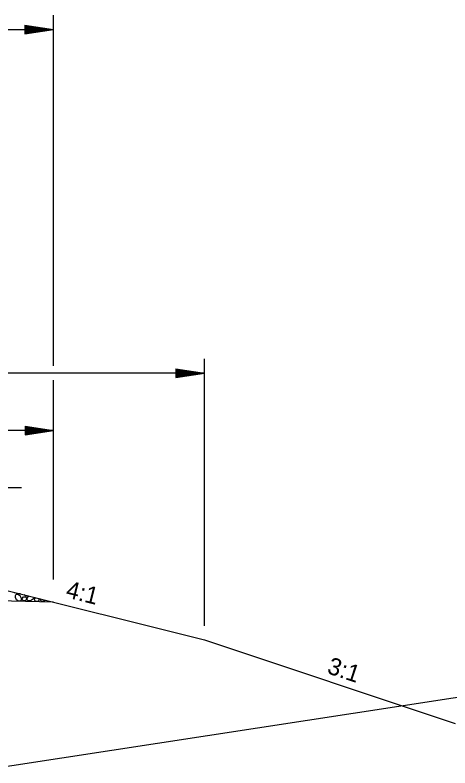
# Model space of a CAD drawing. Extents: x 2478 to 3210, y 439 to 841.
# Drawn here: x 2663.8 to 2694.2, y 475.5 to 528.1 of the extents above; entities that cross this region are included whole.
import ezdxf

# ---------------------------------------------------------------- set-up
doc = ezdxf.new("R2010")
doc.units = 0
for name, color, linetype in [('R_Annotation', 7, 'Continuous'), ('R_Dimension', 7, 'Continuous'), ('R_Exist Surface', 7, 'Continuous')]:
    doc.layers.add(name, color=color, linetype=linetype)

msp = doc.modelspace()

# ---------------------------------------------------------------- linework, layer by layer
at = {"layer": 'R_Annotation'}
for p, q in [((2657.034, 489.467), (2677.034, 484.467)), ((2666.487, 487.104), (2627.034, 487.893)), ((2677.034, 484.467), (2694.534, 478.634))]:
    msp.add_line(p, q, dxfattribs=at)
at = {"layer": 'R_Dimension'}
for p, q in [((2666.487, 503.594), (2666.487, 528.094)), ((2664.486, 527.394), (2666.486, 527.094)), ((2664.486, 527.394), (2664.486, 526.794)), ((2664.486, 527.344), (2666.152, 527.094)), ((2664.486, 527.293), (2665.808, 527.094)), ((2587.581, 527.094), (2666.487, 527.094)), ((2664.486, 527.243), (2665.475, 527.094)), ((2664.486, 527.191), (2665.136, 527.094)), ((2664.486, 527.141), (2664.802, 527.094)), ((2664.486, 526.794), (2666.486, 527.094)), ((2664.486, 526.996), (2665.136, 527.094)), ((2664.486, 526.895), (2665.808, 527.094)), ((2664.486, 526.844), (2666.152, 527.094)), ((2664.486, 526.945), (2665.475, 527.094)), ((2664.486, 527.047), (2664.802, 527.094)), ((2677.034, 485.458), (2677.034, 504.094)), ((2675.034, 503.394), (2677.034, 503.094)), ((2675.034, 503.394), (2675.034, 502.794)), ((2675.034, 503.344), (2676.7, 503.094)), ((2675.034, 503.293), (2676.356, 503.094)), ((2675.034, 503.243), (2676.023, 503.094)), ((2675.034, 503.191), (2675.684, 503.094)), ((2675.034, 503.141), (2675.35, 503.094)), ((2677.034, 503.094), (2649.034, 503.094)), ((2666.487, 488.679), (2666.487, 502.594)), ((2675.034, 502.794), (2677.034, 503.094)), ((2675.034, 502.996), (2675.684, 503.094)), ((2675.034, 502.895), (2676.356, 503.094)), ((2675.034, 502.844), (2676.7, 503.094)), ((2675.034, 502.945), (2676.023, 503.094)), ((2675.034, 503.047), (2675.35, 503.094)), ((2666.487, 499.094), (2587.581, 499.094)), ((2664.487, 499.394), (2666.487, 499.094)), ((2664.487, 499.394), (2664.487, 498.794)), ((2664.487, 499.344), (2666.153, 499.094)), ((2664.487, 499.293), (2665.809, 499.094)), ((2664.487, 499.243), (2665.476, 499.094)), ((2664.487, 499.191), (2665.137, 499.094)), ((2664.487, 499.141), (2664.803, 499.094)), ((2664.487, 498.794), (2666.487, 499.094)), ((2664.487, 498.996), (2665.137, 499.094)), ((2664.487, 498.895), (2665.809, 499.094)), ((2664.487, 498.844), (2666.153, 499.094)), ((2664.487, 498.945), (2665.476, 499.094)), ((2664.487, 499.047), (2664.803, 499.094)), ((2664.231, 495.094), (2653.037, 495.094)), ((2664.764, 487.527), (2664.776, 487.532)), ((2665.159, 487.317), (2665.236, 487.417)), ((2665.579, 487.317), (2665.588, 487.329)), ((2666.429, 487.105), (2666.449, 487.114))]:
    msp.add_line(p, q, dxfattribs=at)
for points in [[(2663.864, 487.76), (2663.839, 487.737), (2663.764, 487.742), (2663.734, 487.777), (2663.729, 487.794)], [(2664.159, 487.522), (2664.219, 487.377), (2664.209, 487.232), (2664.149, 487.167), (2664.034, 487.167), (2663.904, 487.272), (2663.824, 487.417), (2663.819, 487.572), (2663.879, 487.652), (2663.994, 487.662), (2664.104, 487.597), (2664.169, 487.517)], [(2664.163, 487.685), (2664.159, 487.682), (2664.089, 487.687), (2664.056, 487.712)], [(2664.299, 487.352), (2664.384, 487.467), (2664.514, 487.472), (2664.594, 487.382), (2664.584, 487.252), (2664.509, 487.182), (2664.384, 487.192), (2664.314, 487.252), (2664.299, 487.352)], [(2664.644, 487.565), (2664.629, 487.547), (2664.514, 487.547), (2664.429, 487.619)], [(2665.126, 487.444), (2665.124, 487.402), (2665.019, 487.277), (2664.869, 487.197), (2664.719, 487.192), (2664.639, 487.252), (2664.634, 487.367), (2664.699, 487.472), (2664.769, 487.534)], [(2665.433, 487.368), (2665.459, 487.337), (2665.449, 487.212), (2665.374, 487.142), (2665.244, 487.147), (2665.184, 487.212), (2665.159, 487.302)], [(2665.871, 487.258), (2665.864, 487.212), (2665.789, 487.147), (2665.664, 487.157), (2665.604, 487.217), (2665.579, 487.317)]]:
    msp.add_lwpolyline(points, dxfattribs=at)
at = {"layer": 'R_Exist Surface'}
msp.add_lwpolyline([(2567.844, 481.286), (2572.78, 480.916), (2588.811, 481.641), (2601.626, 478.383), (2624.237, 475.514), (2653.357, 474.145), (2704.573, 481.98)], dxfattribs=at)

# ---------------------------------------------------------------- texts
at = {"layer": 'R_Annotation'}
for s, rotation, p in [('4:1', 345.964, (2667.278, 487.45)), ('3:1', 341.6579, (2685.529, 482.156))]:
    msp.add_text(s, height=1.2, rotation=rotation, dxfattribs=at).set_placement(p)

doc.saveas('drawing.dxf')
